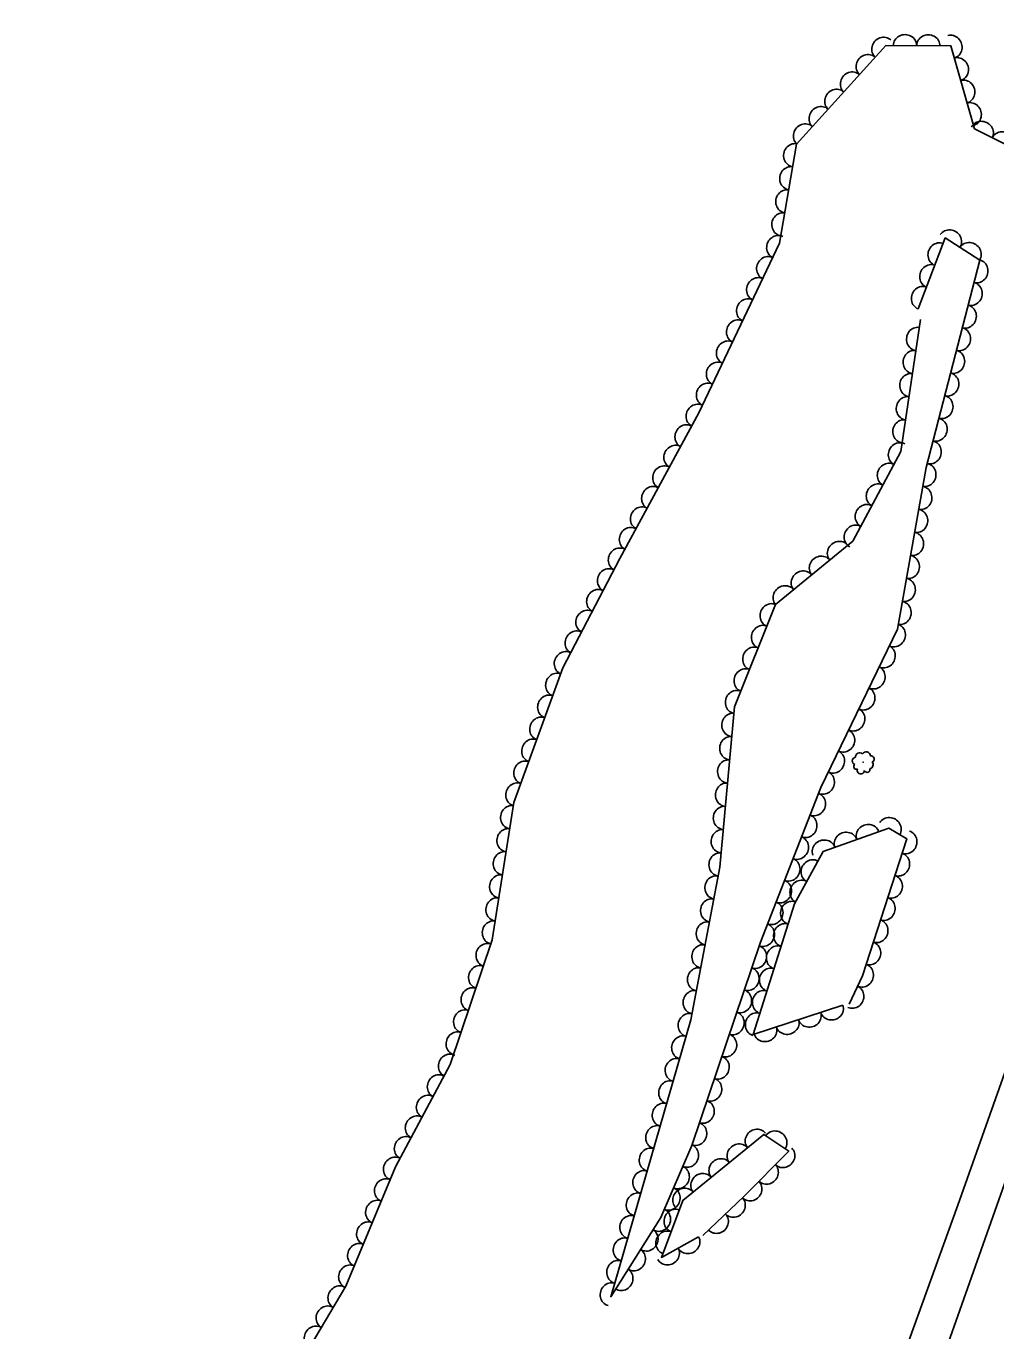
# Model space of a CAD drawing. Extents: x 1722896 to 1754269, y 648279 to 666297.
# Drawn here: x 1753458.6 to 1753624.6, y 654762.5 to 654985.9 of the extents above; entities that cross this region are included whole.
import ezdxf

# ---------------------------------------------------------------- set-up
doc = ezdxf.new("R2010")
doc.units = 0
doc.layers.add('SURVEY - CENTERLINE - Preliminary Text', color=7, linetype='Continuous')
doc.layers.add('SURVEY - VEGETATION - Features with Text', color=7, linetype='Continuous')

msp = doc.modelspace()

# ---------------------------------------------------------------- linework, layer by layer
at = {"layer": 'SURVEY - CENTERLINE - Preliminary Text'}
for points in [[(1753486.13, 654404.04), (1753505.53, 654455.42), (1753521.61, 654499.9), (1753538.67, 654545.64), (1753554.5, 654589.79), (1753570.27, 654633.28), (1753584.45, 654671.31), (1753595.64, 654701.71), (1753610.77, 654744.43), (1753626.43, 654788.69), (1753641.53, 654828.92), (1753660.88, 654882.12), (1753678.75, 654930.9), (1753696.15, 654978.92), (1753717.67, 655038.29), (1753735.29, 655086.93), (1753751.57, 655135.18), (1753769.63, 655188.96), (1753782.47, 655229.89), (1753798.43, 655282.46), (1753810.7, 655327.14)], [(1753794.53, 655297.08), (1753784.29, 655260.81), (1753775.97, 655232.81), (1753753.34, 655162.45), (1753735.21, 655106.86), (1753716.45, 655054.75), (1753697.54, 655001.54), (1753678.15, 654948.42), (1753658.78, 654894.59), (1753639.31, 654844), (1753618.06, 654784.08), (1753599.82, 654733.5), (1753583.52, 654688.83), (1753563.58, 654634.07), (1753543.16, 654578.51), (1753522.29, 654523.23), (1753501.77, 654465.46), (1753482.67, 654413.9), (1753458.55, 654352.07)]]:
    msp.add_lwpolyline(points, dxfattribs=at)
at = {"layer": 'SURVEY - VEGETATION - Features with Text'}
for points in [[(1753503.62, 654753.79), (1753513.29, 654770.2), (1753521.79, 654790.64), (1753531.14, 654808.15), (1753538.35, 654829.49), (1753542.07, 654852.98), (1753550.45, 654876.04), (1753560.22, 654894.78), (1753573.72, 654919.71), (1753587.56, 654948.75), (1753590.46, 654965.71), (1753605.77, 654982.62), (1753616.88, 654982.53), (1753620.94, 654968.35), (1753626.04, 654965.79), (1753628.92, 654979.32), (1753637.29, 654998.96)], [(1753611.31, 654937.5), (1753615.93, 654949.67), (1753621.84, 654945.84), (1753612.68, 654910.36), (1753607.72, 654882.7), (1753594.64, 654855.55), (1753584.3, 654829.08), (1753572.54, 654794.28), (1753567.22, 654781.92), (1753558.64, 654768.37), (1753572.34, 654815.8), (1753577.31, 654841.9), (1753579.83, 654869.36), (1753586.84, 654886.89), (1753600.11, 654897.76), (1753608.32, 654913.09), (1753611.67, 654935.69)], [(1753598.41, 654818.28), (1753583.04, 654813.27), (1753590.1, 654835.64), (1753595.01, 654844.63), (1753606.25, 654848.62), (1753609.35, 654846.75), (1753601.73, 654823.32), (1753599.5, 654818.45)], [(1753573.7, 654778.64), (1753567.32, 654775.11), (1753570.99, 654784.87), (1753584.87, 654796.16), (1753589.12, 654793.33), (1753581.42, 654785.52), (1753574.44, 654778.84)]]:
    msp.add_lwpolyline(points, dxfattribs=at)
msp.add_circle((1753601.88, 654859.89), 0.022, dxfattribs=at)
for centre, radius, start, end in [((1753600.64, 654860.11), 0.631, 97.6267, 254.4156), ((1753601.27, 654860.79), 0.719, 46.6794, 184.2037), ((1753602.4, 654860.99), 0.714, 357.5753, 153.4137), ((1753602.91, 654859.47), 0.679, 277.6692, 44.5149), ((1753603.23, 654860.45), 0.527, 287.8282, 102.8284), ((1753600.68, 654859.12), 0.433, 119.7428, 298.4885), ((1753601.48, 654858.53), 0.629, 159.7635, 353.1832), ((1753602.55, 654858.63), 0.479, 202.3822, 19.7013)]:
    msp.add_arc(centre, radius, start, end, dxfattribs=at)
for centre, major_axis in [((1753605.27, 654982.07), (1.34, 1.48)), ((1753609.03, 654982.59), (2, -0.02)), ((1753613.03, 654982.56), (2, -0.02)), ((1753616.92, 654982.38), (0.55, -1.92)), ((1753602.59, 654979.11), (1.34, 1.48)), ((1753618.02, 654978.54), (0.55, -1.92)), ((1753599.9, 654976.14), (1.34, 1.48)), ((1753619.12, 654974.69), (0.55, -1.92)), ((1753597.22, 654973.18), (1.34, 1.48)), ((1753594.53, 654970.21), (1.34, 1.48)), ((1753620.22, 654970.84), (0.55, -1.92)), ((1753591.85, 654967.25), (1.34, 1.48)), ((1753622.19, 654967.72), (1.79, -0.9)), ((1753625.77, 654965.93), (1.79, -0.9)), ((1753590.13, 654963.81), (0.34, 1.97)), ((1753589.46, 654959.87), (0.34, 1.97)), ((1753588.78, 654955.92), (0.34, 1.97)), ((1753588.11, 654951.98), (0.34, 1.97)), ((1753616.76, 654949.13), (1.68, -1.09)), ((1753587.25, 654948.1), (0.86, 1.81)), ((1753614.86, 654946.84), (0.71, 1.87)), ((1753620.12, 654946.96), (1.68, -1.09)), ((1753585.53, 654944.49), (0.86, 1.81)), ((1753613.44, 654943.11), (0.71, 1.87)), ((1753621.35, 654943.96), (-0.5, -1.94)), ((1753583.81, 654940.88), (0.86, 1.81)), ((1753612.02, 654939.37), (0.71, 1.87)), ((1753620.36, 654940.09), (-0.5, -1.94)), ((1753582.09, 654937.27), (0.86, 1.81)), ((1753619.36, 654936.21), (-0.5, -1.94)), ((1753580.37, 654933.65), (0.86, 1.81)), ((1753611.18, 654932.36), (0.29, 1.98)), ((1753618.36, 654932.34), (-0.5, -1.94)), ((1753578.65, 654930.04), (0.86, 1.81)), ((1753610.59, 654928.41), (0.29, 1.98)), ((1753617.36, 654928.47), (-0.5, -1.94)), ((1753576.93, 654926.43), (0.86, 1.81)), ((1753575.21, 654922.82), (0.86, 1.81)), ((1753610.01, 654924.45), (0.29, 1.98)), ((1753616.36, 654924.59), (-0.5, -1.94)), ((1753609.42, 654920.49), (0.29, 1.98)), ((1753615.36, 654920.72), (-0.5, -1.94)), ((1753573.46, 654919.22), (0.95, 1.76)), ((1753571.55, 654915.71), (0.95, 1.76)), ((1753608.83, 654916.54), (0.29, 1.98)), ((1753614.36, 654916.85), (-0.5, -1.94)), ((1753569.65, 654912.19), (0.95, 1.76)), ((1753608.08, 654912.64), (0.94, 1.76)), ((1753613.36, 654912.97), (-0.5, -1.94)), ((1753606.19, 654909.11), (0.94, 1.76)), ((1753567.74, 654908.67), (0.95, 1.76)), ((1753612.45, 654909.08), (-0.35, -1.97)), ((1753565.84, 654905.15), (0.95, 1.76)), ((1753604.3, 654905.58), (0.94, 1.76)), ((1753611.75, 654905.14), (-0.35, -1.97)), ((1753563.93, 654901.64), (0.95, 1.76)), ((1753602.41, 654902.06), (0.94, 1.76)), ((1753611.04, 654901.21), (-0.35, -1.97)), ((1753562.03, 654898.12), (0.95, 1.76)), ((1753600.52, 654898.53), (0.94, 1.76)), ((1753597.69, 654895.78), (1.55, 1.27)), ((1753610.33, 654897.27), (-0.35, -1.97)), ((1753560.13, 654894.6), (0.92, 1.77)), ((1753558.28, 654891.06), (0.92, 1.77)), ((1753594.6, 654893.25), (1.55, 1.27)), ((1753609.62, 654893.33), (-0.35, -1.97)), ((1753591.5, 654890.71), (1.55, 1.27)), ((1753608.92, 654889.4), (-0.35, -1.97)), ((1753556.43, 654887.51), (0.92, 1.77)), ((1753588.41, 654888.18), (1.55, 1.27)), ((1753586.11, 654885.06), (0.74, 1.86)), ((1753608.21, 654885.46), (-0.35, -1.97)), ((1753554.58, 654883.96), (0.92, 1.77)), ((1753552.73, 654880.41), (0.92, 1.77)), ((1753584.63, 654881.35), (0.74, 1.86)), ((1753607.2, 654881.62), (-0.87, -1.8)), ((1753583.14, 654877.63), (0.74, 1.86)), ((1753605.46, 654878.02), (-0.87, -1.8)), ((1753550.88, 654876.87), (0.92, 1.77)), ((1753549.4, 654873.16), (0.68, 1.88)), ((1753581.66, 654873.92), (0.74, 1.86)), ((1753603.73, 654874.41), (-0.87, -1.8)), ((1753548.03, 654869.4), (0.68, 1.88)), ((1753580.17, 654870.2), (0.74, 1.86)), ((1753601.99, 654870.81), (-0.87, -1.8)), ((1753600.26, 654867.21), (-0.87, -1.8)), ((1753546.67, 654865.64), (0.68, 1.88)), ((1753579.55, 654866.28), (0.18, 1.99)), ((1753579.18, 654862.3), (0.18, 1.99)), ((1753598.52, 654863.6), (-0.87, -1.8)), ((1753545.3, 654861.88), (0.68, 1.88)), ((1753543.94, 654858.12), (0.68, 1.88)), ((1753578.82, 654858.31), (0.18, 1.99)), ((1753596.78, 654860), (-0.87, -1.8)), ((1753595.05, 654856.39), (-0.87, -1.8)), ((1753542.57, 654854.36), (0.68, 1.88)), ((1753578.45, 654854.33), (0.18, 1.99)), ((1753593.53, 654852.7), (-0.73, -1.86)), ((1753541.67, 654850.48), (0.31, 1.98)), ((1753578.09, 654850.35), (0.18, 1.99)), ((1753592.07, 654848.97), (-0.73, -1.86)), ((1753541.05, 654846.53), (0.31, 1.98)), ((1753602.67, 654847.35), (1.89, 0.67)), ((1753606.42, 654848.52), (1.71, -1.03)), ((1753577.72, 654846.36), (0.18, 1.99)), ((1753590.62, 654845.24), (-0.73, -1.86)), ((1753595.13, 654844.68), (1.89, 0.67)), ((1753598.9, 654846.01), (1.89, 0.67)), ((1753609.18, 654846.2), (-0.62, -1.9)), ((1753540.42, 654842.58), (0.31, 1.98)), ((1753577.35, 654842.38), (0.18, 1.99)), ((1753607.94, 654842.4), (-0.62, -1.9)), ((1753589.16, 654841.52), (-0.73, -1.86)), ((1753593.15, 654841.23), (0.96, 1.76)), ((1753539.8, 654838.63), (0.31, 1.98)), ((1753576.65, 654838.45), (0.37, 1.96)), ((1753587.71, 654837.79), (-0.73, -1.86)), ((1753591.24, 654837.72), (0.96, 1.76)), ((1753606.7, 654838.59), (-0.62, -1.9)), ((1753539.17, 654834.68), (0.31, 1.98)), ((1753575.9, 654834.52), (0.37, 1.96)), ((1753586.25, 654834.07), (-0.73, -1.86)), ((1753589.61, 654834.09), (0.6, 1.91)), ((1753605.46, 654834.79), (-0.62, -1.9)), ((1753604.23, 654830.99), (-0.62, -1.9)), ((1753538.55, 654830.73), (0.31, 1.98)), ((1753575.16, 654830.59), (0.37, 1.96)), ((1753584.79, 654830.34), (-0.73, -1.86)), ((1753588.41, 654830.27), (0.6, 1.91)), ((1753537.47, 654826.89), (0.64, 1.89)), ((1753574.41, 654826.66), (0.37, 1.96)), ((1753583.45, 654826.57), (-0.64, -1.89)), ((1753587.2, 654826.46), (0.6, 1.91)), ((1753602.99, 654827.18), (-0.62, -1.9)), ((1753536.19, 654823.1), (0.64, 1.89)), ((1753573.66, 654822.73), (0.37, 1.96)), ((1753582.17, 654822.78), (-0.64, -1.89)), ((1753586, 654822.65), (0.6, 1.91)), ((1753601.75, 654823.38), (-0.62, -1.9)), ((1753534.91, 654819.31), (0.64, 1.89)), ((1753572.92, 654818.8), (0.37, 1.96)), ((1753580.89, 654818.99), (-0.64, -1.89)), ((1753584.8, 654818.83), (0.6, 1.91)), ((1753600.09, 654819.74), (-0.83, -1.82)), ((1753533.63, 654815.52), (0.64, 1.89)), ((1753596.51, 654817.66), (-1.9, -0.62)), ((1753572.08, 654814.89), (0.56, 1.92)), ((1753579.61, 654815.2), (-0.64, -1.89)), ((1753583.59, 654815.02), (0.6, 1.91)), ((1753588.91, 654815.18), (-1.9, -0.62)), ((1753592.71, 654816.42), (-1.9, -0.62)), ((1753532.35, 654811.73), (0.64, 1.89)), ((1753570.97, 654811.05), (0.56, 1.92)), ((1753578.33, 654811.41), (-0.64, -1.89)), ((1753585.1, 654813.94), (-1.9, -0.62)), ((1753531.04, 654807.95), (0.94, 1.76)), ((1753569.86, 654807.2), (0.56, 1.92)), ((1753577.05, 654807.63), (-0.64, -1.89)), ((1753529.15, 654804.42), (0.94, 1.76)), ((1753568.75, 654803.36), (0.56, 1.92)), ((1753575.77, 654803.84), (-0.64, -1.89)), ((1753527.27, 654800.9), (0.94, 1.76)), ((1753567.64, 654799.52), (0.56, 1.92)), ((1753574.49, 654800.05), (-0.64, -1.89)), ((1753525.38, 654797.37), (0.94, 1.76)), ((1753566.53, 654795.68), (0.56, 1.92)), ((1753573.21, 654796.26), (-0.64, -1.89)), ((1753583.62, 654795.14), (1.55, 1.26)), ((1753523.5, 654793.84), (0.94, 1.76)), ((1753586.86, 654794.84), (1.67, -1.11)), ((1753565.42, 654791.83), (0.56, 1.92)), ((1753571.79, 654792.52), (-0.79, -1.84)), ((1753580.51, 654792.61), (1.55, 1.26)), ((1753588.23, 654792.42), (-1.4, -1.42)), ((1753521.65, 654790.29), (0.77, 1.85)), ((1753570.21, 654788.85), (-0.79, -1.84)), ((1753577.41, 654790.09), (1.55, 1.26)), ((1753585.42, 654789.57), (-1.4, -1.42)), ((1753520.11, 654786.6), (0.77, 1.85)), ((1753564.31, 654787.99), (0.56, 1.92)), ((1753574.31, 654787.56), (1.55, 1.26)), ((1753563.2, 654784.15), (0.56, 1.92)), ((1753568.62, 654785.18), (-0.79, -1.84)), ((1753571.21, 654785.04), (1.55, 1.26)), ((1753582.61, 654786.72), (-1.4, -1.42)), ((1753518.58, 654782.91), (0.77, 1.85)), ((1753579.75, 654783.92), (-1.45, -1.38)), ((1753562.09, 654780.3), (0.56, 1.92)), ((1753566.98, 654781.54), (-1.07, -1.69)), ((1753569.68, 654781.38), (0.71, 1.87)), ((1753576.86, 654781.16), (-1.45, -1.38)), ((1753517.04, 654779.21), (0.77, 1.85)), ((1753564.84, 654778.16), (-1.07, -1.69)), ((1753568.27, 654777.64), (0.71, 1.87)), ((1753515.5, 654775.52), (0.77, 1.85)), ((1753560.97, 654776.46), (0.56, 1.92)), ((1753571.95, 654777.67), (-1.75, -0.97)), ((1753559.86, 654772.62), (0.56, 1.92)), ((1753562.69, 654774.78), (-1.07, -1.69)), ((1753568.45, 654775.74), (-1.75, -0.97)), ((1753513.97, 654771.83), (0.77, 1.85)), ((1753560.55, 654771.4), (-1.07, -1.69)), ((1753512.15, 654768.27), (1.02, 1.72)), ((1753558.75, 654768.78), (0.56, 1.92)), ((1753510.12, 654764.83), (1.02, 1.72)), ((1753508.09, 654761.38), (1.02, 1.72))]:
    msp.add_ellipse(centre, major_axis=major_axis, ratio=0.940188, start_param=0, end_param=3.141593, dxfattribs=at)

doc.saveas('drawing.dxf')
